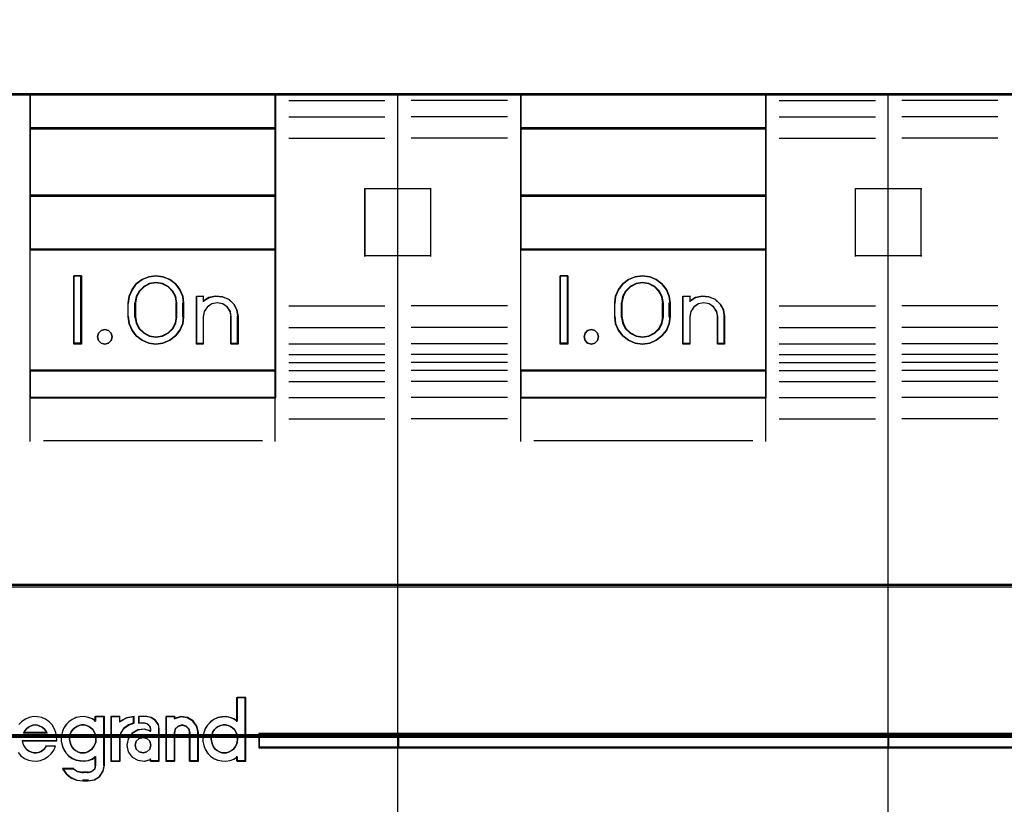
# Model space of a CAD drawing. Header units: millimetres. Extents: x -1290 to 1795, y -4192 to -1311.
# Tile 415 of 656: x 1481.17 to 1488.4, y -3688.82 to -3683.06. Entities that reach past the tile are written whole.
import ezdxf

# ---------------------------------------------------------------- set-up
doc = ezdxf.new("R2010")
doc.units = ezdxf.units.MM
doc.layers.add('30', color=7, linetype='Continuous')
doc.layers.add('45', color=7, linetype='Continuous')
doc.layers.add('Aparatura', color=7, linetype='Continuous', lineweight=13)

# ---------------------------------------------------------------- blocks, each defined once
blk = doc.blocks.new('*U216')
at = {"layer": '45', "color": 7}
for points in [[(589.912984, -269.920485), (598.913513, -269.920485), (603.413777, -269.920485), (607.919611, -269.920485), (616.925709, -269.920485), (620.668503, -269.920485), (620.668503, -266.509488), (620.668503, -265.872694), (613.171776, -265.629051), (605.669479, -265.462931), (598.167182, -265.385409), (590.659315, -265.385409), (583.157018, -265.462931), (575.649151, -265.629051), (568.152424, -265.872694), (568.152424, -266.509488), (568.152424, -269.920485), (571.900788, -269.920485), (580.901316, -269.920485), (585.41272, -269.920485), (589.912984, -269.920485)], [(580.925105, -271.173646), (580.925105, -269.886374), (571.898456, -269.886374), (571.898456, -271.173646), (580.925105, -271.173646)], [(589.899825, -269.886374), (589.899825, -271.173646), (598.926474, -271.173646), (598.926474, -269.886374), (589.899825, -269.886374)], [(580.925105, -271.141329), (571.898456, -271.141329), (571.898456, -273.647651), (580.925105, -273.647651), (580.925105, -271.141329)], [(589.899825, -271.141329), (589.899825, -273.647651), (598.926474, -273.647651), (598.926474, -271.141329), (589.899825, -271.141329)], [(580.925105, -275.62075), (580.925105, -273.613539), (571.898456, -273.613539), (571.898456, -275.62075), (580.925105, -275.62075)], [(598.926474, -275.62075), (598.926474, -273.613539), (589.899825, -273.613539), (589.899825, -275.62075), (598.926474, -275.62075)], [(580.925105, -280.062468), (580.925105, -275.588434), (571.898456, -275.588434), (571.898456, -280.062468), (580.925105, -280.062468)], [(589.899825, -275.588434), (589.899825, -280.062468), (598.926474, -280.062468), (598.926474, -275.588434), (589.899825, -275.588434)], [(573.789379, -276.566904), (573.789379, -279.073225), (573.506457, -279.073225), (573.506457, -276.566904), (573.789379, -276.566904)], [(575.504818, -277.569433), (575.544407, -277.313231), (575.646205, -277.073738), (575.804558, -276.862093), (576.019465, -276.706144), (576.26265, -276.605891), (576.522801, -276.566904), (576.782952, -276.605891), (577.031792, -276.706144), (577.241044, -276.862093), (577.405052, -277.073738), (577.506851, -277.313231), (577.540783, -277.569433), (577.540783, -278.070697), (577.506851, -278.332468), (577.405052, -278.571961), (577.241044, -278.778036), (577.031792, -278.933985), (576.782952, -279.039808), (576.522801, -279.073225), (576.26265, -279.039808), (576.019465, -278.933985), (575.804558, -278.778036), (575.646205, -278.571961), (575.544407, -278.332468), (575.504818, -278.070697), (575.504818, -277.569433)], [(591.645705, -276.566904), (591.645705, -279.073225), (591.357411, -279.073225), (591.357411, -276.566904), (591.645705, -276.566904)], [(594.888261, -276.706144), (595.091915, -276.862093), (595.261626, -277.073738), (595.363453, -277.313231), (595.391738, -277.569433), (595.391738, -278.070697), (595.363453, -278.332468), (595.261626, -278.571961), (595.091915, -278.778036), (594.888261, -278.933985), (594.645008, -279.039808), (594.384784, -279.073225), (594.113246, -279.039808), (593.869994, -278.933985), (593.660683, -278.778036), (593.502286, -278.571961), (593.394802, -278.332468), (593.366517, -278.070697), (593.366517, -277.569433), (593.394802, -277.313231), (593.502286, -277.073738), (593.660683, -276.862093), (593.869994, -276.706144), (594.113246, -276.605891), (594.384784, -276.566904), (594.645008, -276.605891), (594.888261, -276.706144)], [(577.297255, -278.070742), (577.297255, -277.567592), (577.257432, -277.332789), (577.149339, -277.13153), (576.978666, -276.963813), (576.76248, -276.852002), (576.523538, -276.812868), (576.284595, -276.852002), (576.079788, -276.963813), (575.903425, -277.13153), (575.795333, -277.332789), (575.755509, -277.567592), (575.755509, -278.070742), (575.795333, -278.305545), (575.903425, -278.517986), (576.079788, -278.680111), (576.284595, -278.786332), (576.523538, -278.825466), (576.76248, -278.786332), (576.978666, -278.680111), (577.149339, -278.517986), (577.257432, -278.305545), (577.297255, -278.070742)], [(595.14821, -278.070742), (595.14821, -277.567592), (595.108378, -277.332789), (595.000263, -277.13153), (594.829554, -276.963813), (594.613324, -276.852002), (594.385713, -276.812868), (594.146721, -276.852002), (593.930491, -276.963813), (593.759782, -277.13153), (593.651667, -277.332789), (593.611835, -277.567592), (593.611835, -278.070742), (593.651667, -278.305545), (593.759782, -278.517986), (593.930491, -278.680111), (594.146721, -278.786332), (594.385713, -278.825466), (594.613324, -278.786332), (594.829554, -278.680111), (595.000263, -278.517986), (595.108378, -278.305545), (595.14821, -278.070742)], [(578.009933, -279.073225), (578.009933, -277.313774), (578.260064, -277.313774), (578.260064, -277.498684), (578.476087, -277.369807), (578.714848, -277.313774), (578.970664, -277.336187), (579.198057, -277.431444), (579.37997, -277.605148), (579.499351, -277.818075), (579.539145, -278.064622), (579.539145, -279.073225), (579.283329, -279.073225), (579.283329, -278.064622), (579.24922, -277.874108), (579.141209, -277.711611), (578.970664, -277.599544), (578.777381, -277.560321), (578.578413, -277.599544), (578.413554, -277.711611), (578.299858, -277.874108), (578.260064, -278.064622), (578.260064, -279.073225), (578.009933, -279.073225)], [(596.821306, -277.336187), (597.048698, -277.431444), (597.236297, -277.605148), (597.349993, -277.818075), (597.395471, -278.064622), (597.395471, -279.073225), (597.14534, -279.073225), (597.14534, -278.064622), (597.099861, -277.874108), (596.99185, -277.711611), (596.826991, -277.599544), (596.628023, -277.560321), (596.43474, -277.599544), (596.264195, -277.711611), (596.156184, -277.874108), (596.122075, -278.064622), (596.122075, -279.073225), (595.866259, -279.073225), (595.866259, -277.313774), (596.122075, -277.313774), (596.122075, -277.498684), (596.326728, -277.369807), (596.57686, -277.313774), (596.821306, -277.336187)], [(574.878331, -278.674416), (574.913905, -278.809307), (574.878331, -278.944199), (574.783466, -279.038036), (574.647099, -279.073225), (574.51666, -279.038036), (574.415867, -278.944199), (574.380292, -278.809307), (574.415867, -278.674416), (574.51666, -278.580579), (574.647099, -278.54539), (574.783466, -278.580579), (574.878331, -278.674416)], [(592.728684, -278.674416), (592.770231, -278.809307), (592.728684, -278.944199), (592.63372, -279.038036), (592.509079, -279.073225), (592.366632, -279.038036), (592.271667, -278.944199), (592.241991, -278.809307), (592.271667, -278.674416), (592.366632, -278.580579), (592.509079, -278.54539), (592.63372, -278.580579), (592.728684, -278.674416)], [(580.925105, -280.030152), (571.898456, -280.030152), (571.898456, -281.051711), (580.925105, -281.051711), (580.925105, -280.030152)], [(589.899825, -280.030152), (589.899825, -281.051711), (598.926474, -281.051711), (598.926474, -280.030152), (589.899825, -280.030152)], [(585.433953, -293.371464), (580.296588, -293.371464), (580.296588, -293.892118), (585.433953, -293.892118), (585.433953, -293.371464)], [(585.401721, -293.371464), (585.401721, -293.892118), (603.424578, -293.892118), (603.424578, -293.371464), (585.401721, -293.371464)], [(603.424578, -293.892118), (603.424578, -293.371464), (585.401721, -293.371464), (585.401721, -293.892118), (603.424578, -293.892118)], [(603.392346, -293.371464), (603.392346, -293.892118), (620.417813, -293.892118), (620.417813, -293.371464), (603.392346, -293.371464)]]:
    blk.add_lwpolyline(points, close=True, dxfattribs=at)
at = {"layer": '45', "color": 59}
for points in [[(589.912984, -269.920485), (598.913513, -269.920485), (603.413777, -269.920485), (607.919611, -269.920485), (616.925709, -269.920485), (620.668503, -269.920485), (620.668503, -266.509488), (620.668503, -265.872694), (613.171776, -265.629051), (605.669479, -265.462931), (598.167182, -265.385409), (590.659315, -265.385409), (583.157018, -265.462931), (575.649151, -265.629051), (568.152424, -265.872694), (568.152424, -266.509488), (568.152424, -269.920485), (571.900788, -269.920485), (580.901316, -269.920485), (585.41272, -269.920485), (589.912984, -269.920485)], [(589.914696, -269.904327), (598.910007, -269.904327), (603.407663, -269.904327), (607.910885, -269.904327), (616.911763, -269.904327), (620.652387, -269.904327), (620.652387, -266.516285), (620.652387, -265.883778), (613.160006, -265.641775), (605.662057, -265.476773), (598.164109, -265.399772), (590.660594, -265.399772), (583.162646, -265.476773), (575.659131, -265.641775), (568.166749, -265.883778), (568.166749, -266.516285), (568.166749, -269.904327), (571.91294, -269.904327), (580.908252, -269.904327), (585.41704, -269.904327), (589.914696, -269.904327)], [(580.925105, -271.173646), (580.925105, -269.886374), (571.898456, -269.886374), (571.898456, -271.173646), (580.925105, -271.173646)], [(580.91078, -271.157488), (580.91078, -269.902532), (571.912782, -269.902532), (571.912782, -271.157488), (580.91078, -271.157488)], [(589.899825, -269.886374), (589.899825, -271.173646), (598.926474, -271.173646), (598.926474, -269.886374), (589.899825, -269.886374)], [(589.91415, -269.902532), (589.91415, -271.157488), (598.912149, -271.157488), (598.912149, -269.902532), (589.91415, -269.902532)], [(580.925105, -271.141329), (571.898456, -271.141329), (571.898456, -273.647651), (580.925105, -273.647651), (580.925105, -271.141329)], [(580.91078, -271.155692), (571.912782, -271.155692), (571.912782, -273.631492), (580.91078, -273.631492), (580.91078, -271.155692)], [(589.899825, -271.141329), (589.899825, -273.647651), (598.926474, -273.647651), (598.926474, -271.141329), (589.899825, -271.141329)], [(589.91415, -271.155692), (589.91415, -273.631492), (598.912149, -273.631492), (598.912149, -271.155692), (589.91415, -271.155692)], [(580.925105, -275.62075), (580.925105, -273.613539), (571.898456, -273.613539), (571.898456, -275.62075), (580.925105, -275.62075)], [(580.91078, -275.604592), (580.91078, -273.629697), (571.912782, -273.629697), (571.912782, -275.604592), (580.91078, -275.604592)], [(598.926474, -275.62075), (598.926474, -273.613539), (589.899825, -273.613539), (589.899825, -275.62075), (598.926474, -275.62075)], [(598.912149, -275.604592), (598.912149, -273.629697), (589.91415, -273.629697), (589.91415, -275.604592), (598.912149, -275.604592)], [(580.925105, -280.062468), (580.925105, -275.588434), (571.898456, -275.588434), (571.898456, -280.062468), (580.925105, -280.062468)], [(589.899825, -275.588434), (589.899825, -280.062468), (598.926474, -280.062468), (598.926474, -275.588434), (589.899825, -275.588434)], [(573.789379, -276.566904), (573.789379, -279.073225), (573.506457, -279.073225), (573.506457, -276.566904), (573.789379, -276.566904)], [(575.504818, -277.569433), (575.544407, -277.313231), (575.646205, -277.073738), (575.804558, -276.862093), (576.019465, -276.706144), (576.26265, -276.605891), (576.522801, -276.566904), (576.782952, -276.605891), (577.031792, -276.706144), (577.241044, -276.862093), (577.405052, -277.073738), (577.506851, -277.313231), (577.540783, -277.569433), (577.540783, -278.070697), (577.506851, -278.332468), (577.405052, -278.571961), (577.241044, -278.778036), (577.031792, -278.933985), (576.782952, -279.039808), (576.522801, -279.073225), (576.26265, -279.039808), (576.019465, -278.933985), (575.804558, -278.778036), (575.646205, -278.571961), (575.544407, -278.332468), (575.504818, -278.070697), (575.504818, -277.569433)], [(591.645705, -276.566904), (591.645705, -279.073225), (591.357411, -279.073225), (591.357411, -276.566904), (591.645705, -276.566904)], [(594.888261, -276.706144), (595.091915, -276.862093), (595.261626, -277.073738), (595.363453, -277.313231), (595.391738, -277.569433), (595.391738, -278.070697), (595.363453, -278.332468), (595.261626, -278.571961), (595.091915, -278.778036), (594.888261, -278.933985), (594.645008, -279.039808), (594.384784, -279.073225), (594.113246, -279.039808), (593.869994, -278.933985), (593.660683, -278.778036), (593.502286, -278.571961), (593.394802, -278.332468), (593.366517, -278.070697), (593.366517, -277.569433), (593.394802, -277.313231), (593.502286, -277.073738), (593.660683, -276.862093), (593.869994, -276.706144), (594.113246, -276.605891), (594.384784, -276.566904), (594.645008, -276.605891), (594.888261, -276.706144)], [(577.297255, -278.070742), (577.297255, -277.567592), (577.257432, -277.332789), (577.149339, -277.13153), (576.978666, -276.963813), (576.76248, -276.852002), (576.523538, -276.812868), (576.284595, -276.852002), (576.079788, -276.963813), (575.903425, -277.13153), (575.795333, -277.332789), (575.755509, -277.567592), (575.755509, -278.070742), (575.795333, -278.305545), (575.903425, -278.517986), (576.079788, -278.680111), (576.284595, -278.786332), (576.523538, -278.825466), (576.76248, -278.786332), (576.978666, -278.680111), (577.149339, -278.517986), (577.257432, -278.305545), (577.297255, -278.070742)], [(577.28114, -278.066702), (577.28114, -277.571632), (577.242148, -277.340599), (577.136315, -277.142571), (576.96921, -276.977548), (576.757544, -276.867532), (576.523597, -276.829027), (576.28965, -276.867532), (576.089124, -276.977548), (575.916449, -277.142571), (575.810616, -277.340599), (575.771625, -277.571632), (575.771625, -278.066702), (575.810616, -278.297735), (575.916449, -278.506765), (576.089124, -278.666287), (576.28965, -278.770802), (576.523597, -278.809307), (576.757544, -278.770802), (576.96921, -278.666287), (577.136315, -278.506765), (577.242148, -278.297735), (577.28114, -278.066702)], [(595.14821, -278.070742), (595.14821, -277.567592), (595.108378, -277.332789), (595.000263, -277.13153), (594.829554, -276.963813), (594.613324, -276.852002), (594.385713, -276.812868), (594.146721, -276.852002), (593.930491, -276.963813), (593.759782, -277.13153), (593.651667, -277.332789), (593.611835, -277.567592), (593.611835, -278.070742), (593.651667, -278.305545), (593.759782, -278.517986), (593.930491, -278.680111), (594.146721, -278.786332), (594.385713, -278.825466), (594.613324, -278.786332), (594.829554, -278.680111), (595.000263, -278.517986), (595.108378, -278.305545), (595.14821, -278.070742)], [(595.132094, -278.066702), (595.132094, -277.571632), (595.093098, -277.340599), (594.987251, -277.142571), (594.820124, -276.977548), (594.60843, -276.867532), (594.385594, -276.829027), (594.151616, -276.867532), (593.939922, -276.977548), (593.772795, -277.142571), (593.666947, -277.340599), (593.627951, -277.571632), (593.627951, -278.066702), (593.666947, -278.297735), (593.772795, -278.506765), (593.939922, -278.666287), (594.151616, -278.770802), (594.385594, -278.809307), (594.60843, -278.770802), (594.820124, -278.666287), (594.987251, -278.506765), (595.093098, -278.297735), (595.132094, -278.066702)], [(578.009933, -279.073225), (578.009933, -277.313774), (578.260064, -277.313774), (578.260064, -277.498684), (578.476087, -277.369807), (578.714848, -277.313774), (578.970664, -277.336187), (579.198057, -277.431444), (579.37997, -277.605148), (579.499351, -277.818075), (579.539145, -278.064622), (579.539145, -279.073225), (579.283329, -279.073225), (579.283329, -278.064622), (579.24922, -277.874108), (579.141209, -277.711611), (578.970664, -277.599544), (578.777381, -277.560321), (578.578413, -277.599544), (578.413554, -277.711611), (578.299858, -277.874108), (578.260064, -278.064622), (578.260064, -279.073225), (578.009933, -279.073225)], [(596.821306, -277.336187), (597.048698, -277.431444), (597.236297, -277.605148), (597.349993, -277.818075), (597.395471, -278.064622), (597.395471, -279.073225), (597.14534, -279.073225), (597.14534, -278.064622), (597.099861, -277.874108), (596.99185, -277.711611), (596.826991, -277.599544), (596.628023, -277.560321), (596.43474, -277.599544), (596.264195, -277.711611), (596.156184, -277.874108), (596.122075, -278.064622), (596.122075, -279.073225), (595.866259, -279.073225), (595.866259, -277.313774), (596.122075, -277.313774), (596.122075, -277.498684), (596.326728, -277.369807), (596.57686, -277.313774), (596.821306, -277.336187)], [(574.878331, -278.674416), (574.913905, -278.809307), (574.878331, -278.944199), (574.783466, -279.038036), (574.647099, -279.073225), (574.51666, -279.038036), (574.415867, -278.944199), (574.380292, -278.809307), (574.415867, -278.674416), (574.51666, -278.580579), (574.647099, -278.54539), (574.783466, -278.580579), (574.878331, -278.674416)], [(592.728684, -278.674416), (592.770231, -278.809307), (592.728684, -278.944199), (592.63372, -279.038036), (592.509079, -279.073225), (592.366632, -279.038036), (592.271667, -278.944199), (592.241991, -278.809307), (592.271667, -278.674416), (592.366632, -278.580579), (592.509079, -278.54539), (592.63372, -278.580579), (592.728684, -278.674416)], [(580.925105, -280.030152), (571.898456, -280.030152), (571.898456, -281.051711), (580.925105, -281.051711), (580.925105, -280.030152)], [(580.91078, -280.044514), (571.912782, -280.044514), (571.912782, -281.035553), (580.91078, -281.035553), (580.91078, -280.044514)], [(589.899825, -280.030152), (589.899825, -281.051711), (598.926474, -281.051711), (598.926474, -280.030152), (589.899825, -280.030152)], [(589.91415, -280.044514), (589.91415, -281.035553), (598.912149, -281.035553), (598.912149, -280.044514), (589.91415, -280.044514)], [(578.248089, -293.495699), (578.248089, -293.651788), (578.276532, -293.807877), (578.333419, -293.947243), (578.41875, -294.086608), (578.526835, -294.1981), (578.646297, -294.281719), (578.788515, -294.348615), (578.94211, -294.376488), (579.090016, -294.387637), (579.243611, -294.365339), (579.380139, -294.309592), (579.510979, -294.225973), (579.510979, -294.387637), (579.823858, -294.387637), (579.823858, -292.051875), (579.510979, -292.051875), (579.510979, -292.921514), (579.380139, -292.837895), (579.243611, -292.787724), (579.090016, -292.754276), (578.94211, -292.765425), (578.788515, -292.793298), (578.646297, -292.860194), (578.526835, -292.954962), (578.41875, -293.066454), (578.333419, -293.19467), (578.276532, -293.33961), (578.248089, -293.495699)], [(572.526973, -293.35351), (571.663882, -293.35351), (571.710222, -293.267333), (571.77394, -293.193467), (571.843451, -293.131912), (571.918754, -293.094979), (572.005643, -293.058045), (572.092531, -293.05189), (572.17942, -293.058045), (572.266308, -293.094979), (572.347404, -293.131912), (572.416915, -293.193467), (572.480633, -293.267333), (572.526973, -293.35351)], [(572.526973, -293.35351), (571.663882, -293.35351), (571.710222, -293.267333), (571.77394, -293.193467), (571.843451, -293.131912), (571.918754, -293.094979), (572.005643, -293.058045), (572.092531, -293.05189), (572.17942, -293.058045), (572.266308, -293.094979), (572.347404, -293.131912), (572.416915, -293.193467), (572.480633, -293.267333), (572.526973, -293.35351)], [(573.049842, -293.641967), (573.078274, -293.797982), (573.135138, -293.937281), (573.220435, -294.076579), (573.328477, -294.188018), (573.447892, -294.271598), (573.590052, -294.338461), (573.743586, -294.366321), (573.885747, -294.377465), (574.03928, -294.355177), (574.187127, -294.299457), (574.312229, -294.215878), (574.312229, -294.533479), (574.27811, -294.672778), (574.175754, -294.767501), (574.033594, -294.806505), (573.840255, -294.806505), (573.646917, -294.767501), (573.487697, -294.672778), (573.095333, -294.672778), (573.226121, -294.85108), (573.4024, -294.995951), (573.612798, -295.085102), (573.840255, -295.112962), (574.033594, -295.112962), (574.266737, -295.068386), (574.460076, -294.951376), (574.590863, -294.750785), (574.636355, -294.533479), (574.636355, -292.744884), (574.312229, -292.744884), (574.312229, -292.912042), (574.187127, -292.828463), (574.03928, -292.778315), (573.885747, -292.744884), (573.743586, -292.756027), (573.590052, -292.783887), (573.447892, -292.850751), (573.328477, -292.945474), (573.220435, -293.056913), (573.135138, -293.185068), (573.078274, -293.329938), (573.049842, -293.485953), (573.049842, -293.641967)], [(574.05982, -293.114129), (574.140582, -293.165297), (574.204037, -293.227835), (574.255955, -293.313115), (574.296336, -293.398394), (574.31941, -293.495044), (574.31941, -293.591695), (574.313642, -293.688345), (574.27903, -293.77931), (574.23288, -293.864589), (574.169425, -293.944183), (574.100201, -293.995351), (574.01944, -294.046519), (573.927141, -294.074945), (573.840611, -294.080631), (573.748312, -294.074945), (573.661782, -294.046519), (573.575252, -293.995351), (573.506028, -293.944183), (573.442573, -293.864589), (573.402192, -293.77931), (573.373349, -293.688345), (573.356043, -293.591695), (573.36758, -293.495044), (573.379117, -293.398394), (573.419498, -293.313115), (573.477185, -293.227835), (573.546409, -293.165297), (573.615633, -293.114129), (573.702163, -293.074332), (573.794461, -293.057276), (573.88676, -293.057276), (573.97329, -293.074332), (574.05982, -293.114129)], [(573.402192, -293.77931), (573.373349, -293.688345), (573.356043, -293.591695), (573.36758, -293.495044), (573.379117, -293.398394), (573.419498, -293.313115), (573.477185, -293.227835), (573.546409, -293.165297), (573.615633, -293.114129), (573.702163, -293.074332), (573.794461, -293.057276), (573.88676, -293.057276), (573.97329, -293.074332), (574.05982, -293.114129), (574.140582, -293.165297), (574.204037, -293.227835), (574.255955, -293.313115), (574.296336, -293.398394), (574.31941, -293.495044), (574.31941, -293.591695), (574.313642, -293.688345), (574.27903, -293.77931), (574.23288, -293.864589), (574.169425, -293.944183), (574.100201, -293.995351), (574.01944, -294.046519), (573.927141, -294.074945), (573.840611, -294.080631), (573.748312, -294.074945), (573.661782, -294.046519), (573.575252, -293.995351), (573.506028, -293.944183), (573.442573, -293.864589), (573.402192, -293.77931)], [(574.870929, -292.744884), (574.870929, -294.387637), (575.194795, -294.387637), (575.194795, -293.569064), (575.235278, -293.361617), (575.34516, -293.182204), (575.524443, -293.05325), (575.726858, -292.980364), (575.726858, -292.744884), (575.443477, -292.795344), (575.194795, -292.924297), (575.194795, -292.744884), (574.870929, -292.744884)], [(574.885255, -292.759246), (574.885255, -294.371479), (575.197601, -294.371479), (575.197601, -293.568114), (575.236645, -293.364521), (575.34262, -293.188441), (575.515526, -293.061884), (575.710743, -292.990351), (575.710743, -292.759246), (575.437439, -292.808769), (575.197601, -292.935326), (575.197601, -292.759246), (574.885255, -292.759246)], [(575.500479, -293.569064), (575.45468, -293.804544), (575.500479, -294.040024), (575.649327, -294.236257), (575.855423, -294.353997), (576.095869, -294.387637), (576.33059, -294.320357), (576.33059, -294.387637), (576.64546, -294.387637), (576.64546, -293.215844), (576.616836, -293.03643), (576.508062, -292.88505), (576.35349, -292.78413), (576.176018, -292.744884), (575.901223, -292.744884), (575.901223, -292.980364), (576.090144, -292.980364), (576.210367, -293.014004), (576.296241, -293.098104), (576.33059, -293.215844), (576.33059, -293.28873), (576.095869, -293.215844), (575.855423, -293.249484), (575.649327, -293.367224), (575.500479, -293.569064)], [(576.885407, -292.744884), (576.885407, -294.387637), (577.211535, -294.387637), (577.211535, -293.333584), (577.240142, -293.193417), (577.348852, -293.098104), (577.49189, -293.058857), (577.629207, -293.098104), (577.726473, -293.193417), (577.766524, -293.333584), (577.766524, -294.387637), (578.086931, -294.387637), (578.086931, -293.333584), (578.029715, -293.098104), (577.892398, -292.907477), (577.680701, -292.778524), (577.440396, -292.744884), (577.211535, -292.81777), (577.211535, -292.744884), (576.885407, -292.744884)], [(576.901523, -292.759246), (576.901523, -294.371479), (577.218902, -294.371479), (577.218902, -293.337009), (577.246742, -293.199446), (577.352535, -293.105904), (577.491737, -293.067386), (577.62537, -293.105904), (577.720027, -293.199446), (577.759003, -293.337009), (577.759003, -294.371479), (578.070815, -294.371479), (578.070815, -293.337009), (578.015134, -293.105904), (577.881501, -292.918819), (577.675483, -292.792261), (577.441624, -292.759246), (577.218902, -292.830779), (577.218902, -292.759246), (576.901523, -292.759246)], [(578.583133, -293.398394), (578.617745, -293.313115), (578.675431, -293.227835), (578.738887, -293.165297), (578.813879, -293.114129), (578.900409, -293.074332), (578.992708, -293.057276), (579.079238, -293.057276), (579.171537, -293.074332), (579.258067, -293.114129), (579.338828, -293.165297), (579.402284, -293.227835), (579.454202, -293.313115), (579.494582, -293.398394), (579.517657, -293.495044), (579.517657, -293.591695), (579.511888, -293.688345), (579.477276, -293.77931), (579.431127, -293.864589), (579.367672, -293.944183), (579.298448, -293.995351), (579.211918, -294.046519), (579.125388, -294.074945), (579.038857, -294.080631), (578.946559, -294.074945), (578.860029, -294.046519), (578.773499, -293.995351), (578.704275, -293.944183), (578.640819, -293.864589), (578.59467, -293.77931), (578.571595, -293.688345), (578.554289, -293.591695), (578.554289, -293.495044), (578.583133, -293.398394)], [(578.583133, -293.398394), (578.617745, -293.313115), (578.675431, -293.227835), (578.738887, -293.165297), (578.813879, -293.114129), (578.900409, -293.074332), (578.992708, -293.057276), (579.079238, -293.057276), (579.171537, -293.074332), (579.258067, -293.114129), (579.338828, -293.165297), (579.402284, -293.227835), (579.454202, -293.313115), (579.494582, -293.398394), (579.517657, -293.495044), (579.517657, -293.591695), (579.511888, -293.688345), (579.477276, -293.77931), (579.431127, -293.864589), (579.367672, -293.944183), (579.298448, -293.995351), (579.211918, -294.046519), (579.125388, -294.074945), (579.038857, -294.080631), (578.946559, -294.074945), (578.860029, -294.046519), (578.773499, -293.995351), (578.704275, -293.944183), (578.640819, -293.864589), (578.59467, -293.77931), (578.571595, -293.688345), (578.554289, -293.591695), (578.554289, -293.495044), (578.583133, -293.398394)], [(585.419628, -293.385827), (580.312704, -293.385827), (580.312704, -293.877755), (585.419628, -293.877755), (585.419628, -293.385827)], [(585.401721, -293.371464), (585.401721, -293.892118), (603.424578, -293.892118), (603.424578, -293.371464), (585.401721, -293.371464)], [(603.406671, -293.385827), (603.406671, -293.877755), (620.401697, -293.877755), (620.401697, -293.385827), (603.406671, -293.385827)], [(576.297947, -293.653668), (576.33926, -293.799888), (576.297947, -293.940259), (576.191714, -294.045538), (576.05007, -294.080631), (575.908426, -294.045538), (575.802194, -293.940259), (575.760881, -293.799888), (575.802194, -293.653668), (575.908426, -293.554239), (576.05007, -293.513297), (576.191714, -293.554239), (576.297947, -293.653668)], [(575.760881, -293.799888), (575.802194, -293.653668), (575.908426, -293.554239), (576.05007, -293.513297), (576.191714, -293.554239), (576.297947, -293.653668), (576.33926, -293.799888), (576.297947, -293.940259), (576.191714, -294.045538), (576.05007, -294.080631), (575.908426, -294.045538), (575.802194, -293.940259), (575.760881, -293.799888)]]:
    blk.add_lwpolyline(points, close=True, dxfattribs=at)
at = {"layer": '45', "color": 139}
for points in [[(620.668503, -269.886374), (568.152424, -269.886374)], [(571.898456, -269.886374), (571.898456, -281.051711)], [(571.898456, -269.886374), (580.925105, -269.886374)], [(580.892874, -269.886374), (580.892874, -281.051711)], [(585.401721, -315.623143), (585.401721, -269.886374)], [(589.899825, -269.886374), (589.899825, -281.051711)], [(589.899825, -269.886374), (598.926474, -269.886374)], [(598.894242, -269.886374), (598.894242, -281.051711)], [(603.392346, -315.623143), (603.392346, -269.886374)], [(581.399626, -270.139519), (584.9272, -270.139519)], [(589.425304, -270.139519), (585.89773, -270.139519)], [(599.395623, -270.139519), (602.928569, -270.139519)], [(607.426673, -270.139519), (603.897309, -270.139519)], [(581.399626, -270.728397), (584.9272, -270.728397)], [(589.425304, -270.728397), (585.89773, -270.728397)], [(599.395623, -270.728397), (602.928569, -270.728397)], [(607.426673, -270.728397), (603.897309, -270.728397)], [(571.898456, -271.141329), (580.925105, -271.141329)], [(589.899825, -271.141329), (598.926474, -271.141329)], [(581.399626, -271.52015), (584.9272, -271.52015)], [(589.425304, -271.52015), (585.89773, -271.52015)], [(599.395623, -271.52015), (602.928569, -271.52015)], [(607.426673, -271.52015), (603.897309, -271.52015)], [(584.193035, -275.863123), (584.193035, -273.362188)], [(584.193035, -273.362188), (585.433953, -273.362188)], [(585.401721, -273.362188), (586.631895, -273.362188)], [(586.597873, -273.362188), (586.597873, -275.863123)], [(602.194404, -275.863123), (602.194404, -273.362188)], [(602.194404, -273.362188), (603.424578, -273.362188)], [(603.392346, -273.362188), (604.633264, -273.362188)], [(604.599242, -273.362188), (604.599242, -275.863123)], [(571.898456, -273.613539), (580.925105, -273.613539)], [(589.899825, -273.613539), (598.926474, -273.613539)], [(571.898456, -275.588434), (580.925105, -275.588434)], [(589.899825, -275.588434), (598.926474, -275.588434)], [(584.193035, -275.829012), (585.433953, -275.829012)], [(585.401721, -275.829012), (586.631895, -275.829012)], [(602.194404, -275.829012), (603.424578, -275.829012)], [(603.392346, -275.829012), (604.633264, -275.829012)], [(573.789379, -276.566904), (573.506457, -276.566904)], [(573.506457, -276.566904), (573.506457, -279.073225)], [(573.757147, -276.566904), (573.757147, -279.073225)], [(577.540783, -277.588463), (577.506851, -277.327398), (577.405052, -277.083359), (577.241044, -276.867697), (577.031792, -276.708787), (576.782952, -276.606631), (576.522801, -276.566904), (576.26265, -276.606631), (576.019465, -276.708787), (575.804558, -276.867697), (575.646205, -277.083359), (575.544407, -277.327398), (575.504818, -277.588463)], [(591.645705, -276.566904), (591.357411, -276.566904)], [(591.357411, -276.566904), (591.357411, -279.073225)], [(591.613474, -276.566904), (591.613474, -279.073225)], [(595.391738, -277.588463), (595.363453, -277.327398), (595.261626, -277.083359), (595.091915, -276.867697), (594.888261, -276.708787), (594.645008, -276.606631), (594.384784, -276.566904), (594.113246, -276.606631), (593.869994, -276.708787), (593.660683, -276.867697), (593.502286, -277.083359), (593.394802, -277.327398), (593.366517, -277.588463)], [(577.297255, -277.588463), (577.257432, -277.347167), (577.149339, -277.140342), (576.978666, -276.967987), (576.76248, -276.853084), (576.523538, -276.812868), (576.284595, -276.853084), (576.079788, -276.967987), (575.903425, -277.140342), (575.795333, -277.347167), (575.755509, -277.588463)], [(595.14821, -277.588463), (595.108378, -277.347167), (595.000263, -277.140342), (594.829554, -276.967987), (594.613324, -276.853084), (594.385713, -276.812868), (594.146721, -276.853084), (593.930491, -276.967987), (593.759782, -277.140342), (593.651667, -277.347167), (593.611835, -277.588463)], [(578.009933, -277.313774), (578.287483, -277.313774)], [(578.009933, -277.313774), (578.009933, -279.073225)], [(578.255251, -277.313774), (578.255251, -277.527421)], [(579.539145, -278.083982), (579.499201, -277.831078), (579.379371, -277.612661), (579.196773, -277.434478), (578.968525, -277.336765), (578.711747, -277.313774), (578.472087, -277.371252), (578.255251, -277.503452)], [(595.866259, -277.313774), (596.149181, -277.313774)], [(595.866259, -277.313774), (595.866259, -279.073225)], [(596.11695, -277.313774), (596.11695, -277.527421)], [(597.395471, -278.083982), (597.34981, -277.831078), (597.235656, -277.612661), (597.047302, -277.434478), (596.818995, -277.336765), (596.573565, -277.313774), (596.322426, -277.371252), (596.11695, -277.503452)], [(575.504818, -278.083982), (575.504818, -277.556147)], [(575.755509, -278.083982), (575.755509, -277.556147)], [(577.263233, -278.083982), (577.263233, -277.556147)], [(577.508552, -278.083982), (577.508552, -277.556147)], [(579.290245, -278.083982), (579.255745, -277.884578), (579.146496, -277.714498), (578.973997, -277.597201), (578.778498, -277.556147), (578.577249, -277.597201), (578.4105, -277.714498), (578.295501, -277.884578), (578.255251, -278.083982)], [(581.399626, -277.676436), (584.9272, -277.676436)], [(589.425304, -277.676436), (585.89773, -277.676436)], [(593.366517, -278.083982), (593.366517, -277.556147)], [(593.611835, -278.083982), (593.611835, -277.556147)], [(595.114188, -278.083982), (595.114188, -277.556147)], [(595.359506, -278.083982), (595.359506, -277.556147)], [(597.151943, -278.083982), (597.105944, -277.884578), (596.996694, -277.714498), (596.829945, -277.597201), (596.628697, -277.556147), (596.433198, -277.597201), (596.260699, -277.714498), (596.151449, -277.884578), (596.11695, -278.083982)], [(599.395623, -277.676436), (602.928569, -277.676436)], [(607.426673, -277.676436), (603.897309, -277.676436)], [(575.504818, -278.049871), (575.544407, -278.31708), (575.646205, -278.561548), (575.804558, -278.771904), (576.019465, -278.931093), (576.26265, -279.039113), (576.522801, -279.073225), (576.782952, -279.039113), (577.031792, -278.931093), (577.241044, -278.771904), (577.405052, -278.561548), (577.506851, -278.31708), (577.540783, -278.049871)], [(575.755509, -278.049871), (575.795333, -278.291167), (575.903425, -278.509483), (576.079788, -278.676092), (576.284595, -278.78525), (576.523538, -278.825466), (576.76248, -278.78525), (576.978666, -278.676092), (577.149339, -278.509483), (577.257432, -278.291167), (577.297255, -278.049871)], [(578.255251, -278.049871), (578.255251, -279.073225)], [(579.256223, -278.049871), (579.256223, -279.073225)], [(579.506913, -278.049871), (579.506913, -279.073225)], [(593.366517, -278.049871), (593.394802, -278.31708), (593.502286, -278.561548), (593.660683, -278.771904), (593.869994, -278.931093), (594.113246, -279.039113), (594.384784, -279.073225), (594.645008, -279.039113), (594.888261, -278.931093), (595.091915, -278.771904), (595.261626, -278.561548), (595.363453, -278.31708), (595.391738, -278.049871)], [(593.611835, -278.049871), (593.651667, -278.291167), (593.759782, -278.509483), (593.930491, -278.676092), (594.146721, -278.78525), (594.385713, -278.825466), (594.613324, -278.78525), (594.829554, -278.676092), (595.000263, -278.509483), (595.108378, -278.291167), (595.14821, -278.049871)], [(596.11695, -278.049871), (596.11695, -279.073225)], [(597.117921, -278.049871), (597.117921, -279.073225)], [(597.36324, -278.049871), (597.36324, -279.073225)], [(581.399626, -278.462803), (584.9272, -278.462803)], [(589.425304, -278.462803), (585.89773, -278.462803)], [(599.395623, -278.462803), (602.928569, -278.462803)], [(607.426673, -278.462803), (603.897309, -278.462803)], [(573.789379, -279.039113), (573.506457, -279.039113)], [(578.009933, -279.039113), (578.287483, -279.039113)], [(579.256223, -279.039113), (579.539145, -279.039113)], [(581.399626, -279.062453), (584.9272, -279.062453)], [(589.425304, -279.062453), (585.89773, -279.062453)], [(591.645705, -279.039113), (591.357411, -279.039113)], [(595.866259, -279.039113), (596.149181, -279.039113)], [(597.117921, -279.039113), (597.395471, -279.039113)], [(599.395623, -279.062453), (602.928569, -279.062453)], [(607.426673, -279.062453), (603.897309, -279.062453)], [(581.399626, -279.457432), (584.9272, -279.457432)], [(589.425304, -279.457432), (585.89773, -279.457432)], [(599.395623, -279.457432), (602.928569, -279.457432)], [(607.426673, -279.457432), (603.897309, -279.457432)], [(571.898456, -280.030152), (580.925105, -280.030152)], [(581.399626, -279.753666), (584.9272, -279.753666)], [(581.399626, -280.040924), (584.9272, -280.040924)], [(589.425304, -279.753666), (585.89773, -279.753666)], [(589.425304, -280.040924), (585.89773, -280.040924)], [(589.899825, -280.030152), (598.926474, -280.030152)], [(599.395623, -279.753666), (602.928569, -279.753666)], [(599.395623, -280.040924), (602.928569, -280.040924)], [(607.426673, -279.753666), (603.897309, -279.753666)], [(607.426673, -280.040924), (603.897309, -280.040924)], [(581.399626, -280.446675), (584.9272, -280.446675)], [(589.425304, -280.446675), (585.89773, -280.446675)], [(599.395623, -280.446675), (602.928569, -280.446675)], [(607.426673, -280.446675), (603.897309, -280.446675)], [(571.898456, -281.019394), (580.925105, -281.019394)], [(571.898456, -281.019394), (571.898456, -282.651376)], [(580.892874, -281.019394), (580.892874, -282.651376)], [(581.399626, -281.035553), (584.9272, -281.035553)], [(589.425304, -281.035553), (585.89773, -281.035553)], [(589.899825, -281.019394), (598.926474, -281.019394)], [(589.899825, -281.019394), (589.899825, -282.651376)], [(598.894242, -281.019394), (598.894242, -282.651376)], [(599.395623, -281.035553), (602.928569, -281.035553)], [(607.426673, -281.035553), (603.897309, -281.035553)], [(581.399626, -281.82192), (584.9272, -281.82192)], [(589.425304, -281.82192), (585.89773, -281.82192)], [(599.395623, -281.82192), (602.928569, -281.82192)], [(607.426673, -281.82192), (603.897309, -281.82192)], [(572.392675, -282.619059), (580.430887, -282.619059)], [(590.394044, -282.619059), (598.432256, -282.619059)], [(579.485425, -292.051875), (579.485425, -292.942373)], [(579.485425, -292.051875), (579.823858, -292.051875)], [(579.791626, -292.051875), (579.791626, -294.387637)], [(572.888684, -293.64195), (572.877311, -293.484964), (572.854565, -293.333584), (572.792015, -293.182204), (572.712405, -293.05325), (572.604363, -292.93551), (572.473575, -292.845804), (572.331414, -292.78413), (572.177881, -292.756097), (572.024347, -292.744884), (571.870814, -292.778524), (571.734339, -292.840197), (571.603552, -292.924297), (571.49551, -293.03643)], [(571.472764, -294.068057), (571.569433, -294.191404), (571.700221, -294.28111), (571.842382, -294.34839), (571.984542, -294.376424), (572.138076, -294.387637), (572.291609, -294.36521), (572.439456, -294.303537), (572.570244, -294.219437), (572.683973, -294.11291), (572.780642, -293.983957), (572.843192, -293.838184)], [(572.526973, -293.35351), (572.480633, -293.267333), (572.416915, -293.193467), (572.347404, -293.131912), (572.266308, -293.094979), (572.17942, -293.058045), (572.092531, -293.05189), (572.005643, -293.058045), (571.918754, -293.094979), (571.843451, -293.131912), (571.77394, -293.193467), (571.710222, -293.267333), (571.663882, -293.35351)], [(574.31941, -292.913084), (574.193597, -292.828984), (574.044909, -292.778524), (573.890502, -292.744884), (573.747533, -292.756097), (573.593126, -292.78413), (573.450156, -292.85141), (573.330062, -292.946724), (573.221405, -293.058857), (573.135624, -293.18781), (573.078436, -293.333584), (573.049842, -293.49057), (573.049842, -293.647557), (573.078436, -293.804544), (573.135624, -293.94471), (573.221405, -294.084877), (573.330062, -294.19701), (573.450156, -294.28111), (573.593126, -294.34839), (573.747533, -294.376424), (573.890502, -294.387637), (574.044909, -294.36521), (574.193597, -294.309144), (574.31941, -294.225044)], [(574.285388, -292.744884), (574.285388, -292.942373)], [(574.285388, -292.744884), (574.636355, -292.744884)], [(574.602333, -292.744884), (574.602333, -294.542038)], [(574.870929, -292.744884), (574.870929, -294.387637)], [(574.870929, -292.744884), (575.214734, -292.744884)], [(575.726858, -292.744884), (575.436929, -292.803457), (575.182502, -292.953145)], [(575.182502, -292.744884), (575.182502, -292.953145)], [(575.726858, -292.97469), (575.519766, -293.050266), (575.336342, -293.183977), (575.22392, -293.37001), (575.182502, -293.585112)], [(575.694627, -292.744884), (575.694627, -293.007006)], [(575.888017, -292.744884), (575.888017, -293.007006)], [(576.188845, -292.744884), (575.888017, -292.744884)], [(575.888017, -292.97469), (576.104685, -292.97469)], [(576.33926, -293.238607), (576.301144, -293.106648), (576.205856, -293.012392), (576.072453, -292.97469)], [(576.64546, -293.238607), (576.615652, -293.050522), (576.502383, -292.891825), (576.341421, -292.786027), (576.156614, -292.744884)], [(576.885407, -292.744884), (576.885407, -294.387637)], [(576.885407, -292.744884), (577.234583, -292.744884)], [(578.086931, -293.35351), (578.029115, -293.11006), (577.890357, -292.91298), (577.676439, -292.779662), (577.433614, -292.744884), (577.202351, -292.820237)], [(577.202351, -292.744884), (577.202351, -292.849014)], [(577.775358, -293.35351), (577.734007, -293.199622), (577.633583, -293.094979), (577.491808, -293.05189), (577.344126, -293.094979), (577.231888, -293.199622), (577.202351, -293.35351)], [(579.517657, -292.913084), (579.386125, -292.828984), (579.248875, -292.778524), (579.094468, -292.744884), (578.945779, -292.756097), (578.791372, -292.78413), (578.648403, -292.85141), (578.528309, -292.946724), (578.419652, -293.058857), (578.33387, -293.18781), (578.276683, -293.333584), (578.248089, -293.49057), (578.248089, -293.647557), (578.276683, -293.804544), (578.33387, -293.94471), (578.419652, -294.084877), (578.528309, -294.19701), (578.648403, -294.28111), (578.791372, -294.34839), (578.945779, -294.376424), (579.094468, -294.387637), (579.248875, -294.36521), (579.386125, -294.309144), (579.517657, -294.225044)], [(571.663882, -293.321194), (572.526973, -293.321194)], [(576.33926, -293.279772), (576.102215, -293.206291), (575.85939, -293.240205), (575.651253, -293.358905), (575.500933, -293.56239), (575.45468, -293.79979), (575.500933, -294.03719), (575.651253, -294.235023), (575.85939, -294.353723), (576.102215, -294.387637), (576.33926, -294.319809)], [(576.307028, -293.206291), (576.307028, -293.310422)], [(576.613228, -293.206291), (576.613228, -294.387637)], [(577.202351, -293.321194), (577.202351, -294.387637)], [(577.743126, -293.321194), (577.743126, -294.387637)], [(578.054699, -293.321194), (578.054699, -294.387637)], [(580.296588, -293.371464), (620.417813, -293.371464)], [(580.296588, -293.371464), (580.296588, -293.892118)], [(571.619116, -293.624609), (572.888684, -293.624609)], [(571.619116, -293.624609), (571.642242, -293.731212), (571.676931, -293.820047), (571.728965, -293.897038), (571.798344, -293.968106), (571.867723, -294.015485), (571.954446, -294.056941), (572.04117, -294.080631), (572.127893, -294.080631), (572.220398, -294.068786), (572.307122, -294.033252), (572.3765, -293.979951), (572.445879, -293.914805), (572.503695, -293.831892)], [(574.870929, -294.387637), (575.214734, -294.387637), (575.214734, -293.552795)], [(572.471463, -293.816713), (572.843918, -293.816713)], [(580.296588, -293.859802), (620.417813, -293.859802)], [(574.285388, -294.195534), (574.285388, -294.542038)], [(576.307028, -294.288892), (576.307028, -294.387637)], [(576.307028, -294.355321), (576.64546, -294.355321)], [(576.885407, -294.355321), (577.234583, -294.355321)], [(577.743126, -294.355321), (578.086931, -294.355321)], [(579.485425, -294.195534), (579.485425, -294.387637)], [(579.485425, -294.355321), (579.823858, -294.355321)], [(573.094608, -294.646169), (573.228538, -294.83525), (573.409051, -294.988878), (573.624503, -295.083418), (573.857424, -295.112962)], [(573.094608, -294.646169), (573.511829, -294.646169)], [(573.477807, -294.646169), (573.649246, -294.763166), (573.857424, -294.811342)], [(573.823401, -294.779025), (574.045441, -294.779025)], [(574.01321, -295.112962), (574.254238, -295.066559), (574.454114, -294.944751), (574.589325, -294.735937), (574.636355, -294.509721)], [(574.01321, -294.811342), (574.169435, -294.768253), (574.281916, -294.663609), (574.31941, -294.509721)], [(574.045441, -295.080646), (573.823401, -295.080646)]]:
    blk.add_lwpolyline(points, dxfattribs=at)
at = {"layer": '45', "color": 59}
for points in [[(585.401721, -315.623143), (585.401721, -269.886374)], [(584.193035, -273.362188), (584.193035, -275.863123)], [(571.472764, -294.068057), (571.569433, -294.191404), (571.700221, -294.28111), (571.842382, -294.34839), (571.984542, -294.376424), (572.138076, -294.387637), (572.291609, -294.36521), (572.439456, -294.303537), (572.570244, -294.219437), (572.683973, -294.11291), (572.780642, -293.983957), (572.843192, -293.838184), (572.49632, -293.838184), (572.439456, -293.916677), (572.371219, -293.97835), (572.302982, -294.02881), (572.217686, -294.06245), (572.126703, -294.073664), (572.041406, -294.073664), (571.95611, -294.051237), (571.870814, -294.01199), (571.802577, -293.967137), (571.734339, -293.899857), (571.683162, -293.82697), (571.649043, -293.74287), (571.626297, -293.64195), (572.888684, -293.64195), (572.877311, -293.484964), (572.854565, -293.333584), (572.792015, -293.182204), (572.712405, -293.05325), (572.604363, -292.93551), (572.473575, -292.845804), (572.331414, -292.78413), (572.177881, -292.756097), (572.024347, -292.744884), (571.870814, -292.778524), (571.734339, -292.840197), (571.603552, -292.924297), (571.49551, -293.03643)]]:
    blk.add_lwpolyline(points, dxfattribs=at)
at = {"layer": '45', "color": 139}
for points in [[(574.913905, -278.809307), (574.878331, -278.674416), (574.783466, -278.580579), (574.647099, -278.54539), (574.51666, -278.580579), (574.415867, -278.674416), (574.380292, -278.809307), (574.415867, -278.944199), (574.51666, -279.038036), (574.647099, -279.073225), (574.783466, -279.038036), (574.878331, -278.944199), (574.913905, -278.809307)], [(592.770231, -278.809307), (592.728684, -278.674416), (592.63372, -278.580579), (592.509079, -278.54539), (592.366632, -278.580579), (592.271667, -278.674416), (592.241991, -278.809307), (592.271667, -278.944199), (592.366632, -279.038036), (592.509079, -279.073225), (592.63372, -279.038036), (592.728684, -278.944199), (592.770231, -278.809307)], [(573.840611, -294.080631), (573.927141, -294.074945), (574.01944, -294.046519), (574.100201, -293.995351), (574.169425, -293.944183), (574.23288, -293.864589), (574.27903, -293.77931), (574.313642, -293.688345), (574.31941, -293.591695), (574.31941, -293.495044), (574.296336, -293.398394), (574.255955, -293.313115), (574.204037, -293.227835), (574.140582, -293.165297), (574.05982, -293.114129), (573.97329, -293.074332), (573.88676, -293.057276), (573.794461, -293.057276), (573.702163, -293.074332), (573.615633, -293.114129), (573.546409, -293.165297), (573.477185, -293.227835), (573.419498, -293.313115), (573.379117, -293.398394), (573.36758, -293.495044), (573.356043, -293.591695), (573.373349, -293.688345), (573.402192, -293.77931), (573.442573, -293.864589), (573.506028, -293.944183), (573.575252, -293.995351), (573.661782, -294.046519), (573.748312, -294.074945), (573.840611, -294.080631)], [(579.038857, -294.080631), (579.125388, -294.074945), (579.211918, -294.046519), (579.298448, -293.995351), (579.367672, -293.944183), (579.431127, -293.864589), (579.477276, -293.77931), (579.511888, -293.688345), (579.517657, -293.591695), (579.517657, -293.495044), (579.494582, -293.398394), (579.454202, -293.313115), (579.402284, -293.227835), (579.338828, -293.165297), (579.258067, -293.114129), (579.171537, -293.074332), (579.079238, -293.057276), (578.992708, -293.057276), (578.900409, -293.074332), (578.813879, -293.114129), (578.738887, -293.165297), (578.675431, -293.227835), (578.617745, -293.313115), (578.583133, -293.398394), (578.554289, -293.495044), (578.554289, -293.591695), (578.571595, -293.688345), (578.59467, -293.77931), (578.640819, -293.864589), (578.704275, -293.944183), (578.773499, -293.995351), (578.860029, -294.046519), (578.946559, -294.074945), (579.038857, -294.080631)], [(576.33926, -293.799888), (576.297947, -293.653668), (576.191714, -293.554239), (576.05007, -293.513297), (575.908426, -293.554239), (575.802194, -293.653668), (575.760881, -293.799888), (575.802194, -293.940259), (575.908426, -294.045538), (576.05007, -294.080631), (576.191714, -294.045538), (576.297947, -293.940259), (576.33926, -293.799888)]]:
    blk.add_lwpolyline(points, close=True, dxfattribs=at)
at = {"layer": '45', "color": 1}
for points in [[(585.433953, -293.371464), (580.296588, -293.371464), (580.296588, -293.892118), (585.433953, -293.892118), (585.433953, -293.371464)], [(603.424578, -293.892118), (603.424578, -293.371464), (585.401721, -293.371464), (585.401721, -293.892118), (603.424578, -293.892118)], [(585.417837, -293.385827), (585.417837, -293.877755), (603.408462, -293.877755), (603.408462, -293.385827), (585.417837, -293.385827)], [(603.408462, -293.877755), (603.408462, -293.385827), (585.417837, -293.385827), (585.417837, -293.877755), (603.408462, -293.877755)], [(603.392346, -293.371464), (603.392346, -293.892118), (620.417813, -293.892118), (620.417813, -293.371464), (603.392346, -293.371464)]]:
    blk.add_lwpolyline(points, close=True, dxfattribs=at)
blk = doc.blocks.new('*U222')
at = {"layer": '30', "color": 7}
for points in [[(764.797637, -412.488144), (117.203183, -412.488144), (117.203183, -414.007719), (117.203183, -435.076424), (117.203183, -436.55493), (764.797637, -436.55493), (764.797637, -435.076424), (764.797637, -414.007719), (764.797637, -412.488144)], [(117.203183, -436.468753), (764.797637, -436.468753), (117.203183, -436.468753)], [(764.797637, -436.468753), (117.203183, -436.468753), (117.203183, -437.964885), (117.203183, -439.544136), (117.203183, -442.07925), (764.797637, -442.07925), (764.797637, -439.544136), (764.797637, -437.964885), (764.797637, -436.468753)], [(764.754661, -436.510046), (117.246158, -436.510046), (117.246158, -437.983677), (117.246158, -439.539176), (117.246158, -442.036161), (764.754661, -442.036161), (764.754661, -439.539176), (764.754661, -437.983677), (764.754661, -436.510046)], [(117.203183, -441.993072), (764.797637, -441.993072), (117.203183, -441.993072)]]:
    blk.add_lwpolyline(points, close=True, dxfattribs=at)

msp = doc.modelspace()

# ---------------------------------------------------------------- block references
at = {"layer": 'Aparatura', "color": 7, "lineweight": 13, "xscale": 0.2, "yscale": 0.2, "zscale": 0.2}
for name, p in [('*U216', (1366.8638, -3629.6241)), ('*U222', (1388.9844, -3599.9102))]:
    msp.add_blockref(name, p, dxfattribs=at)

doc.saveas('drawing.dxf')
